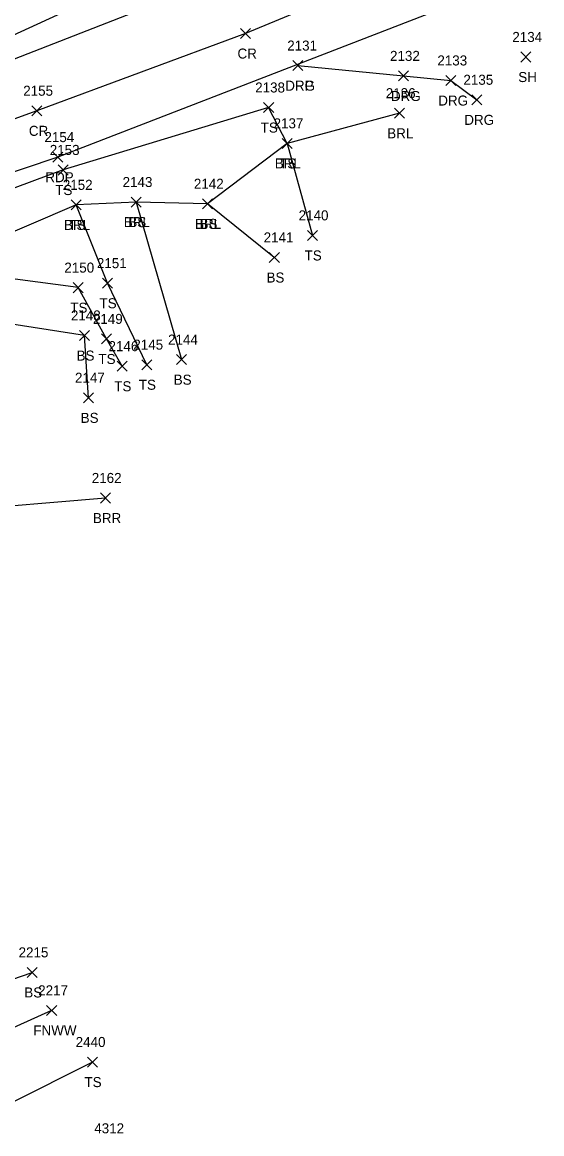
# Model space of a CAD drawing. Extents: x 1505656 to 1508446, y 700805 to 703031.
# Drawn here: x 1507009.6 to 1507113.3, y 702195.8 to 702417.6 of the extents above; entities that cross this region are included whole.
import ezdxf

# ---------------------------------------------------------------- set-up
doc = ezdxf.new("R2010")
doc.units = 0
for name, color, linetype in [('L_A', 7, 'Continuous'), ('L_I', 7, 'Continuous'), ('L_TIC', 7, 'Continuous'), ('LABL', 7, 'Continuous'), ('LELB', 7, 'Continuous'), ('LFNC', 7, 'Continuous'), ('P_A', 7, 'Continuous'), ('P_I', 7, 'Continuous'), ('P_TIC', 7, 'Continuous'), ('PET', 7, 'Continuous'), ('PRC', 7, 'Continuous'), ('R_A', 7, 'Continuous'), ('R_I', 7, 'Continuous'), ('R_TIC', 7, 'Continuous'), ('RDG', 7, 'Continuous')]:
    doc.layers.add(name, color=color, linetype=linetype)

msp = doc.modelspace()

# ---------------------------------------------------------------- linework, layer by layer
at = {"layer": 'L_TIC'}
for points in [[(1507109.07, 702409.62), (1507111.07, 702411.62)], [(1507111.07, 702409.62), (1507109.07, 702411.62)], [(1507057.77, 702399.54), (1507059.77, 702401.54)], [(1507059.77, 702399.54), (1507057.77, 702401.54)], [(1507083.88, 702398.4), (1507085.88, 702400.4)], [(1507085.88, 702398.4), (1507083.88, 702400.4)], [(1507061.45, 702392.39), (1507063.45, 702394.39)], [(1507063.45, 702392.39), (1507061.45, 702394.39)], [(1507061.45, 702392.39), (1507063.45, 702394.39)], [(1507063.45, 702392.39), (1507061.45, 702394.39)], [(1507061.45, 702392.39), (1507063.45, 702394.39)], [(1507063.45, 702392.39), (1507061.45, 702394.39)], [(1507016.79, 702387.08), (1507018.79, 702389.08)], [(1507018.79, 702387.08), (1507016.79, 702389.08)], [(1507019.39, 702380.12), (1507021.39, 702382.12)], [(1507021.39, 702380.12), (1507019.39, 702382.12)], [(1507019.39, 702380.12), (1507021.39, 702382.12)], [(1507021.39, 702380.12), (1507019.39, 702382.12)], [(1507031.33, 702380.68), (1507033.33, 702382.68)], [(1507033.33, 702380.68), (1507031.33, 702382.68)], [(1507031.33, 702380.68), (1507033.33, 702382.68)], [(1507033.33, 702380.68), (1507031.33, 702382.68)], [(1507045.54, 702380.33), (1507047.54, 702382.33)], [(1507047.54, 702380.33), (1507045.54, 702382.33)], [(1507045.54, 702380.33), (1507047.54, 702382.33)], [(1507047.54, 702380.33), (1507045.54, 702382.33)], [(1507066.53, 702374.03), (1507068.53, 702376.03)], [(1507068.53, 702374.03), (1507066.53, 702376.03)], [(1507058.9, 702369.63), (1507060.9, 702371.63)], [(1507060.9, 702369.63), (1507058.9, 702371.63)], [(1507019.79, 702363.61), (1507021.79, 702365.61)], [(1507021.79, 702363.61), (1507019.79, 702365.61)], [(1507025.62, 702364.5), (1507027.62, 702366.5)], [(1507027.62, 702364.5), (1507025.62, 702366.5)], [(1507021.01, 702354.06), (1507023.01, 702356.06)], [(1507023.01, 702354.06), (1507021.01, 702356.06)], [(1507025.4, 702353.38), (1507027.4, 702355.38)], [(1507027.4, 702353.38), (1507025.4, 702355.38)], [(1507040.39, 702349.25), (1507042.39, 702351.25)], [(1507042.39, 702349.25), (1507040.39, 702351.25)], [(1507028.56, 702347.94), (1507030.56, 702349.94)], [(1507030.56, 702347.94), (1507028.56, 702349.94)], [(1507033.46, 702348.24), (1507035.46, 702350.24)], [(1507035.46, 702348.24), (1507033.46, 702350.24)], [(1507021.83, 702341.64), (1507023.83, 702343.64)], [(1507023.83, 702341.64), (1507021.83, 702343.64)], [(1507025.22, 702321.65), (1507027.22, 702323.65)], [(1507027.22, 702321.65), (1507025.22, 702323.65)], [(1507010.58, 702227.02), (1507012.58, 702229.02)], [(1507012.58, 702227.02), (1507010.58, 702229.02)], [(1507014.48, 702219.45), (1507016.48, 702221.45)], [(1507016.48, 702219.45), (1507014.48, 702221.45)], [(1507022.62, 702209.14), (1507024.62, 702211.14)], [(1507024.62, 702209.14), (1507022.62, 702211.14)]]:
    msp.add_lwpolyline(points, dxfattribs=at)
at = {"layer": 'LABL'}
for points in [[(1507084.88, 702399.4), (1507062.45, 702393.39), (1507046.54, 702381.33), (1507032.33, 702381.68), (1507020.39, 702381.12), (1506991.07, 702368.54), (1506951.93, 702356.08), (1506940.41, 702352.03), (1506914.88, 702343.49), (1506900.1, 702337.35), (1506901.89, 702327.08), (1506905.61, 702319.62), (1506918.23, 702320.41)], [(1507026.22, 702322.65), (1506996.02, 702320.07), (1506974.14, 702334.74), (1506956.56, 702321.22), (1506945.63, 702327.68), (1506938.26, 702323.27), (1506933.35, 702328.87), (1506918.23, 702320.41)]]:
    msp.add_lwpolyline(points, dxfattribs=at)
at = {"layer": 'LELB'}
for points in [[(1506919.62, 702387.45), (1506920.21, 702387.65), (1506938.06, 702392.51), (1506970.85, 702401.6), (1507003.67, 702413.14), (1507031.12, 702425.75), (1507042.98, 702437.59)], [(1507062.45, 702393.39), (1507058.77, 702400.54), (1507017.79, 702388.08), (1506982.51, 702375), (1506938.21, 702358.43), (1506913.51, 702346.17), (1506893.92, 702336.45)], [(1507062.45, 702393.39), (1507067.53, 702375.03)], [(1507034.46, 702349.24), (1507026.62, 702365.5), (1507020.39, 702381.12)], [(1507032.33, 702381.68), (1507041.39, 702350.25)], [(1507059.9, 702370.63), (1507046.54, 702381.33)], [(1507029.56, 702348.94), (1507026.4, 702354.38), (1507020.79, 702364.61), (1506991.07, 702368.54), (1506954.4, 702351.86), (1506942, 702348.4)], [(1507022.83, 702342.64), (1507022.01, 702355.06), (1506989.1, 702360.17), (1506972.79, 702351.56), (1506959.05, 702345.87), (1506956.56, 702321.22), (1506938.22, 702315.66), (1506928.96, 702322.15), (1506933.35, 702328.87), (1506942, 702348.4), (1506917.61, 702336.65), (1506901.89, 702327.08)], [(1506991.84, 702221.22), (1507011.58, 702228.02)], [(1507023.62, 702210.14), (1506990.29, 702193.44), (1506954.68, 702166.67), (1506927.59, 702146.34), (1506906.08, 702127.14), (1506885.36, 702102.51), (1506869.7, 702082.79)]]:
    msp.add_lwpolyline(points, dxfattribs=at)
at = {"layer": 'LFNC'}
msp.add_lwpolyline([(1507015.48, 702220.45), (1507000.25, 702213.6), (1506981.11, 702204.06), (1506942.05, 702184.41), (1506930.7, 702179.18), (1506921.92, 702174.7), (1506891.87, 702159.82), (1506879.46, 702153.87), (1506851.82, 702140.45), (1506812.22, 702121.39), (1506786.34, 702109.48), (1506772.09, 702127.54), (1506754.61, 702149.98)], dxfattribs=at)
at = {"layer": 'P_TIC'}
for points in [[(1507053.12, 702414.31), (1507055.12, 702416.31)], [(1507055.12, 702414.31), (1507053.12, 702416.31)], [(1507011.5, 702398.89), (1507013.5, 702400.89)], [(1507013.5, 702398.89), (1507011.5, 702400.89)], [(1507015.74, 702389.64), (1507017.74, 702391.64)], [(1507017.74, 702389.64), (1507015.74, 702391.64)]]:
    msp.add_lwpolyline(points, dxfattribs=at)
at = {"layer": 'PET'}
for points in [[(1507103.86, 702424.39), (1507016.74, 702390.64), (1506981.68, 702378.85), (1506937.24, 702361.27), (1506911.29, 702350.48), (1506893.71, 702341.9), (1506878.18, 702333.27), (1506857.05, 702321.26), (1506820.83, 702294.67)], [(1506821.19, 702323.11), (1506840.12, 702337.4), (1506862.01, 702351.33), (1506886.38, 702364.33), (1506919.6, 702379.75), (1506940.75, 702387.33), (1506971.45, 702398.06), (1507005.32, 702409.2), (1507043.74, 702424.21)]]:
    msp.add_lwpolyline(points, dxfattribs=at)
at = {"layer": 'PRC'}
msp.add_lwpolyline([(1507099.79, 702434.29), (1507054.12, 702415.31), (1507012.5, 702399.89), (1506976.2, 702386.69), (1506932.66, 702370.41), (1506907.47, 702359.22), (1506868.1, 702338.86), (1506842.67, 702323.4), (1506809.9, 702300.17), (1506770.28, 702269.35), (1506742.25, 702247.51), (1506720.16, 702229.85), (1506696, 702211.38), (1506672.48, 702193.19), (1506662.62, 702185.62), (1506629.64, 702159.4), (1506597.85, 702133.73), (1506566.79, 702107.87), (1506534.18, 702078.28), (1506512.18, 702055.63), (1506496.34, 702038.07), (1506482, 702021.83), (1506469.42, 702008.91)], dxfattribs=at)
at = {"layer": 'R_TIC'}
for points in [[(1507063.6, 702407.9), (1507065.6, 702409.9)], [(1507065.6, 702407.9), (1507063.6, 702409.9)], [(1507063.6, 702407.9), (1507065.6, 702409.9)], [(1507065.6, 702407.9), (1507063.6, 702409.9)], [(1507084.67, 702405.84), (1507086.67, 702407.84)], [(1507086.67, 702405.84), (1507084.67, 702407.84)], [(1507094.11, 702404.93), (1507096.11, 702406.93)], [(1507096.11, 702404.93), (1507094.11, 702406.93)], [(1507099.32, 702401.08), (1507101.32, 702403.08)], [(1507101.32, 702401.08), (1507099.32, 702403.08)]]:
    msp.add_lwpolyline(points, dxfattribs=at)
at = {"layer": 'RDG'}
msp.add_lwpolyline([(1507064.6, 702408.9), (1507085.67, 702406.84), (1507095.11, 702405.93), (1507100.32, 702402.08)], dxfattribs=at)

# ---------------------------------------------------------------- texts
at = {"layer": 'L_A'}
for s, p in [('SH', (1507108.56, 702405.62)), ('TS', (1507057.18, 702395.54)), ('BRL', (1507082.42, 702394.4)), ('BRL', (1507059.99, 702388.39)), ('TS', (1507060.86, 702388.39)), ('TS', (1507060.86, 702388.39)), ('TS', (1507016.2, 702383.08)), ('BRL', (1507017.94, 702376.12)), ('TS', (1507018.8, 702376.12)), ('BRL', (1507029.87, 702376.68)), ('BS', (1507030.77, 702376.68)), ('BRL', (1507044.08, 702376.33)), ('BS', (1507044.98, 702376.33)), ('TS', (1507065.94, 702370.03)), ('BS', (1507058.34, 702365.63)), ('TS', (1507025.03, 702360.5)), ('TS', (1507019.2, 702359.61)), ('BS', (1507020.45, 702350.06)), ('TS', (1507024.81, 702349.38)), ('BS', (1507039.83, 702345.25)), ('TS', (1507027.97, 702343.94)), ('TS', (1507032.87, 702344.24)), ('BS', (1507021.27, 702337.64)), ('BRR', (1507023.71, 702317.65)), ('BS', (1507010.02, 702223.02)), ('FNWW', (1507011.83, 702215.45)), ('TS', (1507022.03, 702205.14))]:
    msp.add_text(s, height=2, dxfattribs=at).set_placement(p)
at = {"layer": 'L_I'}
for s, p in [('2134', (1507107.38, 702413.62)), ('2138', (1507056.08, 702403.54)), ('2136', (1507082.13, 702402.4)), ('2137', (1507059.75, 702396.39)), ('2137', (1507059.75, 702396.39)), ('2137', (1507059.75, 702396.39)), ('2153', (1507015.1, 702391.08)), ('2143', (1507029.63, 702384.68)), ('2143', (1507029.63, 702384.68)), ('2152', (1507017.7, 702384.12)), ('2152', (1507017.7, 702384.12)), ('2142', (1507043.85, 702384.33)), ('2142', (1507043.85, 702384.33)), ('2140', (1507064.75, 702378.03)), ('2141', (1507057.77, 702373.63)), ('2150', (1507018.01, 702367.61)), ('2151', (1507024.5, 702368.5)), ('2148', (1507019.32, 702358.06)), ('2149', (1507023.7, 702357.38)), ('2146', (1507026.82, 702351.94)), ('2145', (1507031.77, 702352.24)), ('2144', (1507038.7, 702353.25)), ('2147', (1507020.13, 702345.64)), ('2162', (1507023.48, 702325.65)), ('2215', (1507008.88, 702231.02)), ('2217', (1507012.79, 702223.45)), ('2440', (1507020.27, 702213.14)), ('4312', (1507023.98, 702195.92))]:
    msp.add_text(s, height=2, dxfattribs=at).set_placement(p)
at = {"layer": 'P_A'}
for s, p in [('CR', (1507052.55, 702410.31)), ('CR', (1507010.93, 702394.89)), ('RDP', (1507014.22, 702385.64))]:
    msp.add_text(s, height=2, dxfattribs=at).set_placement(p)
at = {"layer": 'P_I'}
for s, p in [('2155', (1507009.81, 702402.89)), ('2154', (1507014.04, 702393.64))]:
    msp.add_text(s, height=2, dxfattribs=at).set_placement(p)
at = {"layer": 'R_A'}
for s, p in [('DRG', (1507062.08, 702403.9)), ('DRP', (1507062.08, 702403.9)), ('DRG', (1507083.16, 702401.84)), ('DRG', (1507092.6, 702400.93)), ('DRG', (1507097.8, 702397.08))]:
    msp.add_text(s, height=2, dxfattribs=at).set_placement(p)
at = {"layer": 'R_I'}
for s, p in [('2131', (1507062.47, 702411.9)), ('2131', (1507062.47, 702411.9)), ('2132', (1507082.98, 702409.84)), ('2133', (1507092.42, 702408.93)), ('2135', (1507097.62, 702405.08))]:
    msp.add_text(s, height=2, dxfattribs=at).set_placement(p)

doc.saveas('drawing.dxf')
